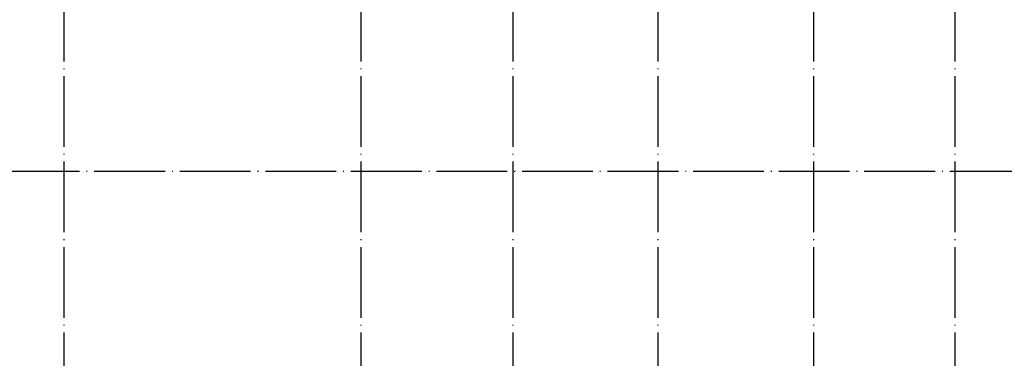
# Model space of a CAD drawing. Extents: x 1779708 to 7299578, y -1121471 to 88434.
# Tile 386 of 656: x 4733866 to 4761717, y -1001434 to -991843. Entities that reach past the tile are written whole.
import ezdxf

# ---------------------------------------------------------------- set-up
doc = ezdxf.new("R2010")
doc.units = 0
doc.header["$LTSCALE"] = 1000
doc.header["$MEASUREMENT"] = 0
doc.linetypes.add('DOTE', pattern=[2.42, 2, -0.2, 0.02, -0.2])
doc.layers.add('DOTE', color=1, linetype='DOTE')
doc.layers.add('修改', color=6, linetype='CONTINUOUS')

# ---------------------------------------------------------------- blocks, each defined once
blk = doc.blocks.new('A$C159220C3')
at = {"layer": 'DOTE'}
for p, q in [((42800, 149200), (42800, 7200)), ((51200, 149200), (51200, 7200)), ((55500, 149200), (55500, 7200)), ((59600, 149200), (59600, 7200)), ((64000, 149200), (64000, 7200)), ((68000, 149200), (68000, 7200)), ((86800, 73900), (7200, 73900))]:
    blk.add_line(p, q, dxfattribs=at)

msp = doc.modelspace()

# ---------------------------------------------------------------- block references
at = {"layer": '修改'}
msp.add_blockref('A$C159220C3', (4692317.1, -1070043.3), dxfattribs=at)

doc.saveas('drawing.dxf')
